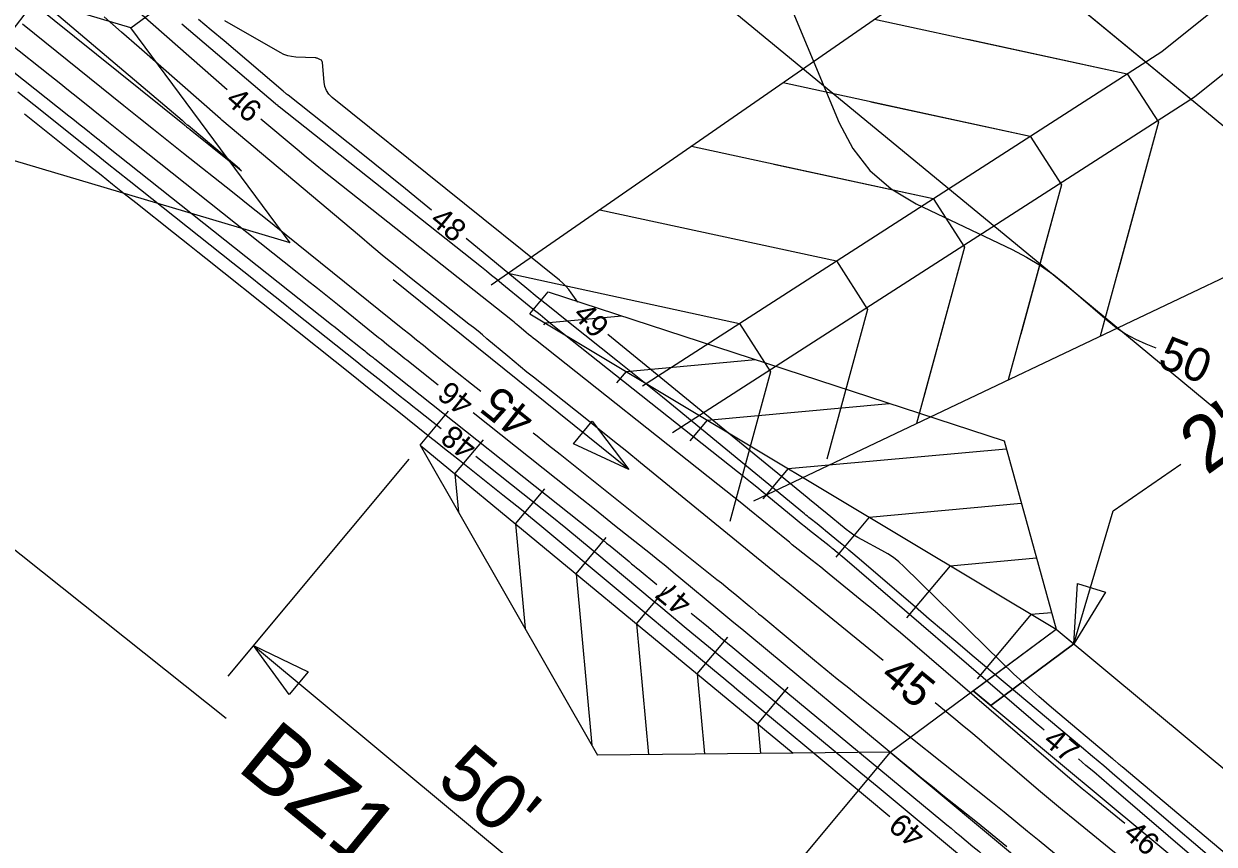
# Model space of a CAD drawing. Extents: x 2384780 to 2405861, y 547869 to 573706.
# Drawn here: x 2392181.3 to 2392288, y 553380.2 to 553453.8 of the extents above; entities that cross this region are included whole.
import ezdxf

# ---------------------------------------------------------------- set-up
doc = ezdxf.new("R2010")
doc.units = 0
for name, color, linetype in [('Breaklines', 7, 'Continuous'), ('Old_Level_23', 7, 'Continuous'), ('Old_Level_60', 7, 'Continuous'), ('Old_Level_61', 7, 'Continuous'), ('Old_Level_63', 7, 'Continuous'), ('Prop Buffer Zone 1', 7, 'Continuous'), ('Prop Buffer Zone 2', 7, 'Continuous'), ('Sheet Plan CELL', 7, 'Continuous')]:
    doc.layers.add(name, color=color, linetype=linetype)

msp = doc.modelspace()

# ---------------------------------------------------------------- linework, layer by layer
at = {"layer": 'Breaklines'}
for p, q in [((2392226.64825, 553427.8085), (2392228.294, 553429.7855)), ((2392228.294, 553429.7855), (2392269.19275, 553416.39475)), ((2392226.64825, 553427.8085), (2392273.8595, 553399.498)), ((2392228.02125, 553426.98525), (2392234.92025, 553427.616)), ((2392228.02125, 553426.98525), (2392227.88675, 553426.82375)), ((2392235.2865, 553422.6285), (2392246.90775, 553423.691)), ((2392235.2865, 553422.6285), (2392234.4405, 553421.61225)), ((2392216.82525, 553416.0085), (2392219.37025, 553419.0655)), ((2392242.5515, 553418.272), (2392258.8955, 553419.76625)), ((2392242.5515, 553418.272), (2392240.994, 553416.401)), ((2392216.82525, 553416.0085), (2392232.71675, 553388.20775)), ((2392216.82525, 553416.0085), (2392250.262, 553388.388)), ((2392219.9415, 553413.43425), (2392222.4865, 553416.49125)), ((2392249.81675, 553413.91525), (2392269.3835, 553415.70425)), ((2392269.19275, 553416.39475), (2392273.8595, 553399.498)), ((2392215.78925, 553414.764), (2392199.5715, 553395.28225)), ((2392219.9415, 553413.43425), (2392220.25475, 553410.009)), ((2392249.81675, 553413.91525), (2392247.54775, 553411.1895)), ((2392278.97381, 553410.12243), (2392285.04346, 553414.3245)), ((2392225.3725, 553408.948), (2392228.00175, 553412.10625)), ((2392257.082, 553409.55875), (2392270.736, 553410.807)), ((2392257.082, 553409.55875), (2392254.10025, 553405.97675)), ((2392275.44175, 553398.18075), (2392278.97381, 553410.12243)), ((2392225.3725, 553408.948), (2392226.2315, 553399.553)), ((2392230.8035, 553404.46175), (2392233.517, 553407.72125)), ((2392264.34725, 553405.202), (2392272.0885, 553405.91)), ((2392264.34725, 553405.202), (2392260.44575, 553400.51525)), ((2392230.8035, 553404.46175), (2392232.20825, 553389.09725)), ((2392236.2345, 553399.97525), (2392238.97225, 553403.264)), ((2392271.6125, 553400.8455), (2392266.791, 553395.0535)), ((2392271.6125, 553400.8455), (2392273.44125, 553401.01275)), ((2392236.2345, 553399.97525), (2392237.30625, 553388.255)), ((2392258.964, 553388.47725), (2392273.8595, 553399.498)), ((2392273.8595, 553399.498), (2392404.5415, 553290.71)), ((2392241.66575, 553395.489), (2392244.40425, 553398.77875)), ((2392201.86775, 553398.04125), (2392240.29525, 553366.05175)), ((2392267.994, 553392.6705), (2392275.44175, 553398.18075)), ((2392241.66575, 553395.489), (2392242.32225, 553388.3065)), ((2392247.09675, 553391.00275), (2392249.83625, 553394.2935)), ((2392266.41175, 553393.98775), (2392397.09375, 553285.19975)), ((2392247.09675, 553391.00275), (2392247.3385, 553388.358)), ((2392258.964, 553388.47725), (2392232.71675, 553388.20775)), ((2392258.964, 553388.47725), (2392237.999, 553363.29275)), ((2392258.964, 553388.47725), (2392389.646, 553279.68925))]:
    msp.add_line(p, q, dxfattribs=at)
for points in [[(2392278.295, 553402.81525), (2392275.44175, 553398.18075), (2392275.7785, 553403.61275)], [(2392266.41175, 553393.98775), (2392273.8595, 553399.498), (2392275.44175, 553398.18075), (2392267.994, 553392.6705)]]:
    msp.add_lwpolyline(points, close=True, dxfattribs=at)
at = {"layer": 'Old_Level_23'}
msp.add_lwpolyline([(2392235.52275, 553413.84439), (2392214.39275, 553430.86364)], dxfattribs=at)
for points in [[(2392232.23875, 553418.18439), (2392235.52275, 553413.84439), (2392230.58275, 553416.12839)], [(2392205.08125, 553393.64875), (2392201.86775, 553398.04125), (2392206.77025, 553395.67775)]]:
    msp.add_lwpolyline(points, close=True, dxfattribs=at)
at = {"layer": 'Old_Level_60'}
for points in [[(2392199.52025, 553447.909), (2392181.8005, 553463.48575), (2392181.5825, 553463.67625), (2392181.364, 553463.86575), (2392181.14425, 553464.05425)], [(2392165.26075, 553461.5085), (2392185.32125, 553445.5695), (2392185.65975, 553445.30025), (2392185.99825, 553445.031), (2392186.3365, 553444.76175), (2392186.67475, 553444.49225), (2392187.77975, 553443.6115), (2392188.0165, 553443.423), (2392188.25325, 553443.2345), (2392188.49025, 553443.046), (2392188.72725, 553442.8575), (2392208.86375, 553426.85825), (2392209.19475, 553426.595), (2392209.5255, 553426.33175), (2392209.8565, 553426.0685), (2392210.187, 553425.805), (2392211.4785, 553424.77575), (2392211.60425, 553424.67525), (2392211.73025, 553424.575), (2392211.85625, 553424.47475), (2392211.982, 553424.37425), (2392212.3935, 553424.0465), (2392212.4815, 553423.97625), (2392212.56975, 553423.906), (2392212.658, 553423.83575), (2392212.74625, 553423.76575), (2392233.21875, 553407.49925), (2392233.54475, 553407.23875), (2392233.86875, 553406.97625), (2392234.19125, 553406.712), (2392234.51225, 553406.4455), (2392235.558, 553405.57175), (2392235.78225, 553405.3845), (2392236.0065, 553405.19775), (2392236.231, 553405.011), (2392236.45575, 553404.82475), (2392238.052, 553403.5025)], [(2392167.632, 553461.91175), (2392182.75175, 553449.9045), (2392183.59725, 553449.232), (2392184.4415, 553448.55825), (2392185.28475, 553447.88325), (2392186.127, 553447.207), (2392188.8765, 553444.9955), (2392189.466, 553444.522), (2392190.05625, 553444.0495), (2392190.64725, 553443.57775), (2392191.239, 553443.107), (2392205.79175, 553431.54975), (2392206.695, 553430.83125), (2392207.597, 553430.11125), (2392208.49775, 553429.38975), (2392209.3975, 553428.66675), (2392213.093, 553425.692), (2392213.343, 553425.49075), (2392213.593, 553425.2895), (2392213.843, 553425.088), (2392214.093, 553424.88675), (2392214.90975, 553424.22925), (2392215.085, 553424.0885), (2392215.26025, 553423.948), (2392215.436, 553423.808), (2392215.61175, 553423.668), (2392218.4355, 553421.4255)], [(2392174.10925, 553462.09875), (2392195.66825, 553444.75775), (2392195.71875, 553444.717), (2392195.7695, 553444.6765), (2392195.82025, 553444.636), (2392195.871, 553444.59575), (2392196.037, 553444.46375), (2392196.0725, 553444.4355), (2392196.108, 553444.40725), (2392196.1435, 553444.37875), (2392196.17875, 553444.3505), (2392199.9795, 553441.291), (2392200.59225, 553440.8015), (2392200.8015, 553440.6445), (2392200.60725, 553440.82), (2392200.00975, 553441.32775), (2392196.0015, 553444.7075), (2392196.001, 553444.708), (2392196.0005, 553444.70825), (2392196, 553444.70875), (2392195.9995, 553444.70925), (2392195.998, 553444.7105), (2392195.9975, 553444.711), (2392195.99725, 553444.71125), (2392195.997, 553444.7115), (2392195.9965, 553444.71175), (2392195.72, 553444.95475), (2392195.66075, 553445.00675), (2392195.601, 553445.0585), (2392195.54125, 553445.10975), (2392195.481, 553445.161), (2392176.03575, 553461.60375)], [(2392217.84375, 553437.101), (2392216.86375, 553437.907), (2392215.5015, 553439.022), (2392214.13475, 553440.131), (2392212.763, 553441.23425), (2392211.3865, 553442.33125), (2392204.979, 553447.4155), (2392204.9655, 553447.4265), (2392204.95175, 553447.43775), (2392204.93825, 553447.44875), (2392204.925, 553447.46025), (2392204.88125, 553447.49725), (2392204.872, 553447.50525), (2392204.8625, 553447.513), (2392204.853, 553447.52075), (2392204.8435, 553447.5285), (2392204.66775, 553447.66875), (2392204.63025, 553447.699), (2392204.593, 553447.7295), (2392204.55575, 553447.76025), (2392204.519, 553447.7915), (2392199.226, 553452.302), (2392198.088, 553453.26425), (2392196.94325, 553454.21775)], [(2392230.95, 553428.8475), (2392230.37375, 553429.67975), (2392230.141, 553429.9915), (2392229.88775, 553430.284), (2392229.61425, 553430.55775), (2392229.32, 553430.81225), (2392208.93125, 553447.23025), (2392208.64225, 553447.5115), (2392208.42575, 553447.8315), (2392208.28175, 553448.19), (2392208.2105, 553448.587), (2392208.06125, 553450.35725), (2392208.045, 553450.437), (2392208.01075, 553450.504), (2392207.9585, 553450.55825), (2392207.88825, 553450.5995), (2392207.6295, 553450.7135), (2392207.5735, 553450.73525), (2392207.516, 553450.7515), (2392207.4575, 553450.76225), (2392207.3975, 553450.76775), (2392205.65825, 553450.846), (2392205.2915, 553450.884), (2392204.93725, 553450.96425), (2392204.59525, 553451.0865), (2392204.2655, 553451.25125), (2392199.30625, 553454.0975)], [(2392272.791, 553390.43175), (2392272.56725, 553390.62125), (2392272.08, 553391.0365), (2392271.594, 553391.45325), (2392254.68425, 553405.999), (2392254.56725, 553406.099), (2392254.44975, 553406.1985), (2392254.3315, 553406.29725), (2392254.213, 553406.3955), (2392253.82425, 553406.71525), (2392253.741, 553406.7835), (2392253.65725, 553406.8515), (2392253.57325, 553406.919), (2392253.489, 553406.98625), (2392251.74525, 553408.37075), (2392251.37225, 553408.66825), (2392251.0005, 553408.9675), (2392250.63, 553409.26825), (2392250.261, 553409.5705), (2392247.58625, 553411.7705), (2392247.01225, 553412.24075), (2392246.436, 553412.7085), (2392245.85775, 553413.17375), (2392245.2775, 553413.63625), (2392228.88225, 553426.65025), (2392228.225, 553427.1745), (2392227.56975, 553427.7015), (2392226.91675, 553428.23125), (2392226.26625, 553428.764), (2392224.14475, 553430.50875), (2392223.68925, 553430.8815), (2392223.23225, 553431.25225), (2392222.7735, 553431.62125), (2392222.31325, 553431.988), (2392204.183, 553446.37425), (2392204.1545, 553446.397), (2392204.12625, 553446.42), (2392204.09825, 553446.44325), (2392204.0705, 553446.46675), (2392203.9645, 553446.557), (2392203.95275, 553446.567), (2392203.941, 553446.57675), (2392203.929, 553446.5865), (2392203.917, 553446.59625), (2392203.8775, 553446.62775), (2392203.86925, 553446.6345), (2392203.86075, 553446.64125), (2392203.8525, 553446.64825), (2392203.84425, 553446.65525), (2392195.4545, 553453.8045)], [(2392180.74775, 553447.7105), (2392182.15925, 553446.586), (2392186.7695, 553442.9115), (2392187.7575, 553442.12425), (2392188.74575, 553441.3375), (2392189.7345, 553440.551), (2392190.7235, 553439.765), (2392200.0165, 553432.38125), (2392201.42525, 553431.26125), (2392202.834, 553430.14075), (2392204.242, 553429.01975), (2392205.64975, 553427.89825), (2392211.146, 553423.5175), (2392211.68175, 553423.09025), (2392212.21775, 553422.663), (2392212.75375, 553422.236), (2392213.28975, 553421.80875), (2392215.04025, 553420.41325), (2392215.4155, 553420.1145), (2392215.79075, 553419.8155), (2392216.16625, 553419.517), (2392216.54175, 553419.2185), (2392218.69525, 553417.5075)], [(2392181.32725, 553445.74375), (2392187.16775, 553441.0885), (2392188.20275, 553440.264), (2392189.23775, 553439.44), (2392190.27325, 553438.61625), (2392191.30925, 553437.793), (2392194.69325, 553435.104), (2392195.4185, 553434.52775), (2392196.14325, 553433.951), (2392196.868, 553433.37425), (2392197.59225, 553432.797), (2392210.8135, 553422.259), (2392211.75925, 553421.505), (2392212.70525, 553420.75125), (2392213.65125, 553419.99725), (2392214.59725, 553419.24325), (2392217.68725, 553416.78025), (2392218.3495, 553416.2525), (2392219.012, 553415.72525), (2392219.6745, 553415.198), (2392220.3375, 553414.67125), (2392224.23525, 553411.57425), (2392225.0685, 553410.908), (2392225.8975, 553410.23675), (2392226.7225, 553409.5605), (2392227.54325, 553408.879), (2392241.593, 553397.13975), (2392241.954, 553396.8385), (2392242.3155, 553396.5375), (2392242.677, 553396.237), (2392243.039, 553395.937), (2392244.22175, 553394.957), (2392244.47525, 553394.747), (2392244.72875, 553394.537), (2392244.98225, 553394.327), (2392245.23575, 553394.117), (2392249.37925, 553390.68475), (2392250.26675, 553389.94875), (2392251.1535, 553389.21175), (2392252.03925, 553388.47375), (2392252.9245, 553387.735), (2392258.94575, 553382.70275)], [(2392280.0065, 553382.0695), (2392279.545, 553382.44875), (2392276.79625, 553384.69075), (2392276.209, 553385.17325), (2392275.6245, 553385.65925), (2392275.0435, 553386.149), (2392274.46525, 553386.6425), (2392259.89, 553399.1635), (2392259.07775, 553399.857), (2392258.261, 553400.5455), (2392257.44025, 553401.229), (2392256.61525, 553401.9075), (2392253.513, 553404.44225), (2392253.1335, 553404.751), (2392252.75275, 553405.0585), (2392252.37075, 553405.3645), (2392251.9875, 553405.669), (2392250.73375, 553406.66125), (2392250.4655, 553406.87425), (2392250.19825, 553407.0885), (2392249.9315, 553407.3035), (2392249.66575, 553407.51975), (2392246.372, 553410.21075), (2392245.665, 553410.786), (2392244.956, 553411.3585), (2392244.24475, 553411.9285), (2392243.53125, 553412.4955), (2392227.15925, 553425.45625), (2392226.951, 553425.6225), (2392226.744, 553425.7905), (2392226.5385, 553425.96025), (2392226.33425, 553426.13175), (2392225.6695, 553426.6945), (2392225.52675, 553426.8145), (2392225.38275, 553426.93325), (2392225.238, 553427.051), (2392225.092, 553427.16725), (2392209.03375, 553439.882), (2392208.21225, 553440.5375), (2392207.396, 553441.1995), (2392206.58475, 553441.8675), (2392205.7785, 553442.542), (2392202.5335, 553445.27825)], [(2392287.60725, 553379.10575), (2392286.182, 553380.32125), (2392284.76025, 553381.5405), (2392280.1215, 553385.5305), (2392279.12625, 553386.384), (2392278.1285, 553387.2345), (2392277.128, 553388.082), (2392276.12525, 553388.9265), (2392266.32225, 553397.157), (2392265.039, 553398.23775), (2392263.75925, 553399.322), (2392262.4825, 553400.4105), (2392261.209, 553401.5025), (2392256.00425, 553405.9795), (2392255.638, 553406.29275), (2392255.27025, 553406.60375), (2392254.901, 553406.913), (2392254.52975, 553407.22), (2392253.16275, 553408.3445), (2392252.978, 553408.49575), (2392252.7925, 553408.6465), (2392252.60625, 553408.79625), (2392252.41925, 553408.94525), (2392251.808, 553409.431), (2392251.677, 553409.53525), (2392251.54675, 553409.64), (2392251.41675, 553409.7455), (2392251.2875, 553409.8515), (2392239.8735, 553419.24075), (2392238.54475, 553420.329), (2392237.211, 553421.41125), (2392235.87275, 553422.488), (2392234.53, 553423.55875), (2392230.13525, 553427.047), (2392229.19525, 553427.7965), (2392228.2585, 553428.55), (2392227.32475, 553429.30775), (2392226.3945, 553430.06925), (2392220.93325, 553434.56025)], [(2392301.64575, 553368.75525), (2392279.767, 553387.1545), (2392279.68175, 553387.22625), (2392279.59675, 553387.2985), (2392279.512, 553387.37075), (2392279.4275, 553387.44325), (2392279.15125, 553387.68075), (2392279.092, 553387.7315), (2392279.03275, 553387.78225), (2392278.97325, 553387.8325), (2392278.9135, 553387.883), (2392273.45625, 553392.465), (2392272.29675, 553393.45775), (2392271.157, 553394.47225), (2392270.03725, 553395.509), (2392268.93725, 553396.5675), (2392260.19925, 553405.14075), (2392259.747, 553405.55375), (2392259.2685, 553405.9305), (2392258.76375, 553406.2715), (2392258.23275, 553406.57625), (2392256.4555, 553407.51375), (2392256.0805, 553407.7235), (2392255.7175, 553407.95125), (2392255.36625, 553408.197), (2392255.02725, 553408.46075), (2392253.14025, 553410.00475), (2392252.736, 553410.3355), (2392252.3315, 553410.66625), (2392251.92725, 553410.99725), (2392251.523, 553411.328), (2392233.663, 553425.941)], [(2392221.56775, 553418.93775), (2392230.32325, 553411.984), (2392231.30775, 553411.2015), (2392232.29175, 553410.4185), (2392233.27525, 553409.635), (2392234.25825, 553408.85075), (2392237.46875, 553406.28775), (2392238.15525, 553405.737), (2392238.83925, 553405.183), (2392239.52075, 553404.62575), (2392240.1995, 553404.06525), (2392243.52825, 553401.303), (2392244.2415, 553400.711), (2392244.95475, 553400.11925), (2392245.66825, 553399.52725), (2392246.3815, 553398.93525), (2392259.94125, 553387.68325), (2392260.87725, 553386.9105), (2392261.81725, 553386.14225), (2392262.76075, 553385.37875), (2392263.70825, 553384.61975), (2392266.80925, 553382.148), (2392267.4725, 553381.61675), (2392268.133, 553381.08225), (2392268.79075, 553380.54425), (2392269.446, 553380.003)], [(2392221.827, 553415.01925), (2392227.051, 553410.8685), (2392228.4665, 553409.73675), (2392229.87475, 553408.59625), (2392231.27625, 553407.44725), (2392232.6705, 553406.28975), (2392237.639, 553402.13825), (2392238.4, 553401.503), (2392239.16175, 553400.86875), (2392239.92425, 553400.235), (2392240.68725, 553399.60225), (2392243.181, 553397.5365), (2392243.71525, 553397.09375), (2392244.24975, 553396.65125), (2392244.784, 553396.2085), (2392245.31825, 553395.76575), (2392254.913, 553387.8175), (2392256.3545, 553386.62225), (2392257.7945, 553385.4255), (2392259.23325, 553384.227), (2392260.67075, 553383.027), (2392265.3645, 553379.1045)], [(2392241.13225, 553400.95075), (2392241.576, 553400.58325), (2392242.67325, 553399.67425), (2392243.7705, 553398.76525), (2392244.86775, 553397.8565), (2392245.96475, 553396.9475), (2392263.69375, 553382.26075), (2392264.06625, 553381.952), (2392264.4385, 553381.6425), (2392264.81025, 553381.333), (2392265.18175, 553381.02275), (2392266.39475, 553380.009), (2392266.65475, 553379.792), (2392266.915, 553379.57525), (2392267.1755, 553379.35875), (2392267.43625, 553379.1425), (2392286.4825, 553363.363), (2392286.896, 553363.02025), (2392287.309, 553362.67675), (2392287.72175, 553362.333), (2392288.134, 553361.98875)], [(2392294.68725, 553371.68675), (2392278.62075, 553385.5055), (2392277.9265, 553386.10075), (2392277.2305, 553386.694), (2392276.53275, 553387.285), (2392275.85275, 553387.85775)]]:
    msp.add_lwpolyline(points, dxfattribs=at)
at = {"layer": 'Old_Level_61'}
for points in [[(2392240.05475, 553479.35825), (2392254.40775, 553444.94075), (2392255.611, 553442.63475), (2392257.16, 553440.65725), (2392259.05525, 553439.00875), (2392261.2965, 553437.6885), (2392269.9045, 553433.568), (2392271.207, 553432.89075), (2392272.45625, 553432.132), (2392273.652, 553431.2915), (2392274.79425, 553430.36925), (2392278.43825, 553427.22325), (2392279.24125, 553426.58525), (2392280.0885, 553426.02025), (2392280.97975, 553425.52775), (2392281.9155, 553425.108), (2392282.81375, 553424.74825)], [(2392258.35275, 553396.684), (2392250.61475, 553403.0065), (2392250.44975, 553403.14075), (2392250.28425, 553403.2745), (2392250.11825, 553403.4075), (2392249.95175, 553403.53975), (2392249.40675, 553403.971), (2392249.29025, 553404.06375), (2392249.174, 553404.15675), (2392249.058, 553404.25025), (2392248.9425, 553404.34425), (2392236.583, 553414.4415), (2392235.3495, 553415.44525), (2392234.11225, 553416.44425), (2392232.87125, 553417.4385), (2392231.6265, 553418.42775), (2392226.97625, 553422.109), (2392226.394, 553422.57375), (2392225.81575, 553423.0435), (2392225.24125, 553423.51775), (2392224.67075, 553423.99675), (2392222.813, 553425.5695), (2392222.41375, 553425.905), (2392222.0115, 553426.237), (2392221.60675, 553426.56575), (2392221.19925, 553426.89125), (2392215.874, 553431.1075), (2392214.73625, 553432.0155), (2392213.60575, 553432.932), (2392212.4825, 553433.85725), (2392211.36625, 553434.79125), (2392199.04075, 553445.184), (2392199.02775, 553445.195), (2392199.01475, 553445.20625), (2392199.00175, 553445.2175), (2392198.989, 553445.22875), (2392198.94675, 553445.26575), (2392198.93775, 553445.2735), (2392198.92875, 553445.2815), (2392198.91975, 553445.2895), (2392198.91075, 553445.2975), (2392191.61175, 553451.7135), (2392190.0445, 553453.08475), (2392188.4705, 553454.44825)], [(2392181.149, 553453.82375), (2392190.24275, 553446.509), (2392191.57825, 553445.4365), (2392192.9155, 553444.366), (2392194.25425, 553443.29775), (2392195.5945, 553442.2315), (2392199.976, 553438.752), (2392200.91425, 553438.0055), (2392201.85125, 553437.25775), (2392202.787, 553436.50825), (2392203.7215, 553435.75725), (2392215.2755, 553426.4565), (2392215.8865, 553425.96475), (2392216.49725, 553425.473), (2392217.10825, 553424.98125), (2392217.719, 553424.4895), (2392219.71475, 553422.883), (2392220.1425, 553422.53925), (2392220.571, 553422.196), (2392221, 553421.8535), (2392221.42975, 553421.51175), (2392222.252, 553420.85875)], [(2392226.95025, 553417.12675), (2392227.30375, 553416.846), (2392228.33975, 553416.02175), (2392229.375, 553415.19675), (2392230.41, 553414.37125), (2392243.43, 553403.97725), (2392243.83375, 553403.65325), (2392244.236, 553403.3275), (2392244.63675, 553402.99975), (2392245.036, 553402.67025), (2392246.33725, 553401.59025), (2392246.616, 553401.359), (2392246.895, 553401.1275), (2392247.17375, 553400.89625), (2392247.45275, 553400.66475), (2392252.19025, 553396.7335), (2392253.2075, 553395.8935), (2392254.229, 553395.05875), (2392255.2545, 553394.22875), (2392256.284, 553393.404), (2392268.141, 553383.95375), (2392269.2, 553383.10525), (2392270.25475, 553382.2515), (2392271.3055, 553381.3925), (2392272.35175, 553380.52825), (2392275.7625, 553377.69625)], [(2392288.32375, 553371.915), (2392275.5265, 553382.355), (2392274.436, 553383.25025), (2392273.35125, 553384.1525), (2392272.2725, 553385.0615), (2392271.19925, 553385.9775), (2392267.703, 553388.98125), (2392266.952, 553389.6225), (2392266.19675, 553390.259), (2392265.43775, 553390.891), (2392264.675, 553391.51825), (2392262.999, 553392.88775)]]:
    msp.add_lwpolyline(points, dxfattribs=at)
at = {"layer": 'Old_Level_63'}
for p, q in [((2392190.8755, 553453.4645), (2392231.874, 553483.798)), ((2392205.15025, 553434.171), (2392190.8755, 553453.4645))]:
    msp.add_line(p, q, dxfattribs=at)
for points in [[(2392190.8755, 553453.4645), (2392151.95425, 553465.03875), (2392118.6825, 553459.3015)], [(2392205.15025, 553434.171), (2392166.229, 553445.74525), (2392132.95725, 553440.008)]]:
    msp.add_lwpolyline(points, dxfattribs=at)
msp.add_circle((2392330.5416, 553340.35211), 187.93516, dxfattribs=at)
at = {"layer": 'Prop Buffer Zone 1'}
for points in [[(2392191.17205, 553499.22708), (2392275.10975, 553430.0915), (2392336.966, 553378.794), (2392350.49125, 553367.66725), (2392422.729, 553310.96475)], [(2392124.09025, 553451.54375), (2392199.427, 553391.51225)]]:
    msp.add_lwpolyline(points, dxfattribs=at)
at = {"layer": 'Prop Buffer Zone 2'}
for points in [[(2392205.49691, 553513.33903), (2392287.851, 553445.50775), (2392333.07175, 553408.00625), (2392451.6745, 553309.026)], [(2392242.81025, 553482.60575), (2392287.851, 553445.50775), (2392333.07175, 553408.00625)]]:
    msp.add_lwpolyline(points, dxfattribs=at)
at = {"layer": 'Sheet Plan CELL'}
for points in [[(2392223.202, 553430.397), (2392273.12275, 553465.0355), (2392312.80475, 553495.46725), (2392350.481, 553528.6095)], [(2392236.757, 553421.35325), (2392283.34075, 553451.334), (2392322.0415, 553482.38525), (2392359.045, 553516.17025)], [(2392239.463, 553417.14875), (2392286.26625, 553447.27075), (2392325.295, 553478.58525), (2392362.41625, 553512.47775)], [(2392246.74225, 553411.0205), (2392295.814, 553434.36625), (2392334.523, 553466.113), (2392370.0645, 553502.14075)], [(2392257.579, 553454.25025), (2392280.23775, 553449.337), (2392283.036, 553444.98875), (2392277.8115, 553425.8015)], [(2392265.94475, 553452.43625), (2392280.23775, 553449.337), (2392283.036, 553444.98875), (2392279.37975, 553431.56125)], [(2392249.36325, 553448.5495), (2392271.5415, 553443.74025), (2392274.34, 553439.392), (2392269.57175, 553421.8815)], [(2392257.24875, 553446.8395), (2392271.5415, 553443.74025), (2392274.34, 553439.392), (2392270.6835, 553425.9645)], [(2392241.147, 553442.8485), (2392262.8455, 553438.1435), (2392265.64375, 553433.79525), (2392261.33225, 553417.96175)], [(2392248.5525, 553441.24275), (2392262.8455, 553438.1435), (2392265.64375, 553433.79525), (2392261.9875, 553420.36775)], [(2392232.931, 553437.14775), (2392254.14925, 553432.54675), (2392256.94775, 553428.19875), (2392253.29125, 553414.771)], [(2392239.8565, 553435.646), (2392254.14925, 553432.54675), (2392256.94775, 553428.19875), (2392253.29125, 553414.771)], [(2392224.7155, 553431.447), (2392245.45325, 553426.95), (2392248.2515, 553422.602), (2392244.59525, 553409.17425)], [(2392231.16025, 553430.0495), (2392245.45325, 553426.95), (2392248.2515, 553422.602), (2392244.59525, 553409.17425)]]:
    msp.add_lwpolyline(points, dxfattribs=at)

# ---------------------------------------------------------------- texts
at = {"layer": 'Breaklines'}
for s, height, rotation, p in [("2' HIGH SILL IN", 4.9999995, 35.7301989, (2392287.35175, 553413.25759)), ("50'", 5, 320.2238556, (2392218.122, 553385.68825))]:
    msp.add_text(s, height=height, rotation=rotation, dxfattribs=at).set_placement(p)
at = {"layer": 'Old_Level_60'}
for s, rotation, p in [('46', 318.8772972, (2392199.24975, 553446.80875)), ('48', 320.5684333, (2392217.592, 553436.01325)), ('49', 313.0270111, (2392230.41975, 553427.6585)), ('46', 141.5427583, (2392221.78275, 553420.044)), ('48', 141.5314667, (2392222.0605, 553416.11075)), ('47', 140.3617028, (2392241.3335, 553402.0825)), ('47', 319.946725, (2392272.58075, 553389.3005)), ('49', 140.1147, (2392262.2575, 553381.2385)), ('46', 319.9317778, (2392279.76775, 553380.9785))]:
    msp.add_text(s, height=2, rotation=rotation, dxfattribs=at).set_placement(p)
at = {"layer": 'Old_Level_61'}
for s, rotation, p in [('50', 338.1796694, (2392282.8485, 553423.1185)), ('45', 141.5401639, (2392227.3375, 553418.735)), ('45', 320.7484667, (2392257.94325, 553395.0815))]:
    msp.add_text(s, height=3, rotation=rotation, dxfattribs=at).set_placement(p)
at = {"layer": 'Prop Buffer Zone 1'}
msp.add_text('BZ1', height=6, rotation=320.7836639, dxfattribs=at).set_placement((2392200.24975, 553386.95875))

doc.saveas('drawing.dxf')
